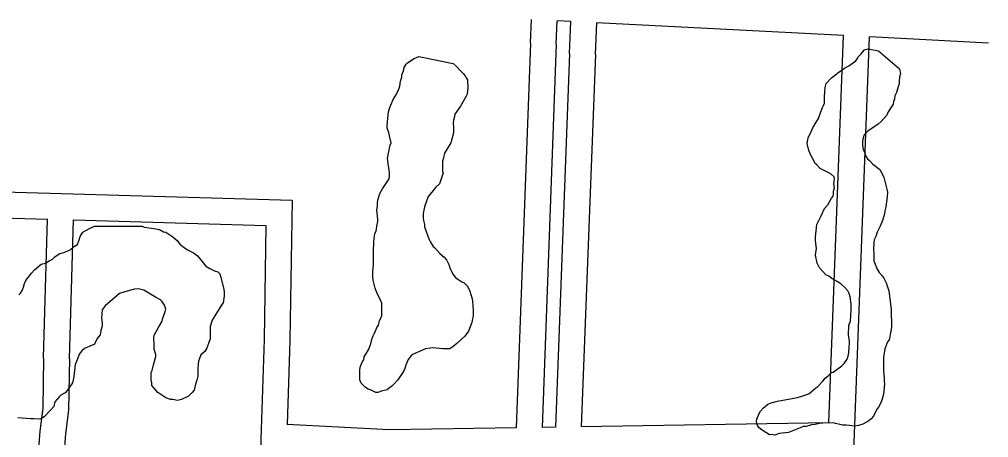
# Model space of a CAD drawing. Extents: x 3677843 to 3715951, y 511991 to 537744.
# Drawn here: x 3700134 to 3701257, y 522391 to 522876 of the extents above; entities that cross this region are included whole.
import ezdxf

# ---------------------------------------------------------------- set-up
doc = ezdxf.new("R2010")
doc.units = 0
doc.layers.add('V-ROAD-CNTR', color=7, linetype='Continuous')
doc.layers.add('V-SITE-VEGE', color=7, linetype='Continuous')

msp = doc.modelspace()

# ---------------------------------------------------------------- linework, layer by layer
at = {"layer": 'V-ROAD-CNTR'}
for points in [[(3700726.1, 522848.7), (3700727.4, 522876)], [(3700756.1, 522847.3), (3700757.3, 522874.5)], [(3700773.1, 522873.6), (3700757.3, 522874.5)], [(3700771.4, 522836.6), (3700773.1, 522873.6)], [(3700801.4, 522835.2), (3700803.1, 522872.1)], [(3701088.9, 522857.2), (3700803.1, 522872.1)], [(3701071.9, 522408.1), (3701088.9, 522857.2)], [(3701073.7, 521655.5), (3701079.5, 521812.3), (3701118.9, 522855.7)], [(3701257, 522848.5), (3701118.9, 522855.7)], [(3700726.1, 522848.6), (3700709.6, 522402.3)], [(3700756.1, 522847.4), (3700739.6, 522402.8)], [(3700771.4, 522836.5), (3700755.1, 522403)], [(3700801.4, 522835.3), (3700785.1, 522403.5)], [(3700008.3, 522679), (3700449.9, 522666.2), (3700447.5, 522504)], [(3700007.5, 522649), (3700166.7, 522644.4)], [(3700161.9, 522483.3), (3700166.7, 522644.4)], [(3700191.9, 522482.4), (3700196.6, 522643.5)], [(3700196.6, 522643.5), (3700419.4, 522637.1), (3700417.5, 522504.5)], [(3700417.5, 522504.7), (3700413.7, 522388.8), (3700404, 522051.3), (3700401, 521999.1), (3700396.1, 521977), (3700389.6, 521958.9), (3700379.1, 521945.6), (3700373.3, 521941.9), (3700365.4, 521938.9), (3700347.5, 521936), (3700334.1, 521935.9), (3700321.7, 521938.6), (3700307.2, 521943.1), (3700290.5, 521949.8), (3700264.8, 521958.5), (3700177.3, 522005.4), (3700101.3, 522046.6)], [(3700447.5, 522503.7), (3700444.3, 522406.1)], [(3700161.9, 522483.1), (3700161.1, 522424.9), (3700157.7, 522398.3), (3700155.7, 522373.1), (3700152.1, 522346.4), (3700147, 522324.3), (3700142.6, 522297.7), (3700139.2, 522273.9), (3700134.3, 522249), (3700131, 522232.3), (3700125.4, 522205.5), (3700111.4, 522164.3), (3700099.3, 522129.4), (3700088.5, 522092.3), (3700068.4, 522046.2), (3700046.4, 522000.4), (3700008.4, 521917.5), (3699960, 521835.3)], [(3700191.9, 522482.7), (3700191.1, 522422.7), (3700187.5, 522395.2), (3700185.5, 522369.9), (3700181.6, 522341), (3700176.4, 522318.5), (3700172.3, 522293.1), (3700168.8, 522268.9), (3700163.8, 522243.2), (3700160.4, 522226.3), (3700154.4, 522197.6), (3700139.8, 522154.6), (3700127.9, 522120.3), (3700116.7, 522082.1), (3700101.3, 522046.6)], [(3700709.6, 522402.3), (3700562.4, 522399.9), (3700444.3, 522406.1)], [(3701071.9, 522408.1), (3700785.1, 522403.5)], [(3700755.1, 522403), (3700739.6, 522402.8)]]:
    msp.add_lwpolyline(points, dxfattribs=at)
at = {"layer": 'V-SITE-VEGE'}
for points in [[(3700659.9, 522532.3), (3700658.8, 522526.8), (3700658.3, 522524.6), (3700654.5, 522514.2), (3700650.2, 522508.7), (3700641, 522500), (3700636.6, 522496.7), (3700632.8, 522493.9), (3700624.7, 522493.8), (3700612.7, 522494.9), (3700610.5, 522494.8), (3700604.5, 522493.7), (3700588.7, 522487.1), (3700584.4, 522481.6), (3700581.7, 522475), (3700580.6, 522471.2), (3700579.6, 522468.5), (3700576.9, 522464.1), (3700572, 522457.5), (3700568.7, 522453.7), (3700565.5, 522450.4), (3700562.8, 522448.7), (3700560.1, 522446.5), (3700553.5, 522444.8), (3700549.2, 522443.2), (3700547, 522443.2), (3700541.5, 522445.8), (3700538.2, 522446.9), (3700535, 522449.1), (3700530, 522453.9), (3700528.4, 522457.8), (3700528.3, 522469.8), (3700529.3, 522473.6), (3700531.5, 522479), (3700533.1, 522481.2), (3700533.6, 522484.5), (3700536.3, 522488.9), (3700538.5, 522492.7), (3700541.2, 522499.8), (3700542.8, 522506.4), (3700543.8, 522509.1), (3700545.5, 522511.9), (3700547.6, 522517.3), (3700548.7, 522519.5), (3700550.3, 522521.2), (3700550.8, 522524.5), (3700551.4, 522526.6), (3700554.1, 522531.6), (3700554, 522546.8), (3700550.1, 522555.5), (3700548.4, 522558.2), (3700546.2, 522564.2), (3700544, 522573.5), (3700543.4, 522577.9), (3700543.4, 522583.3), (3700544.4, 522591.5), (3700544.3, 522610), (3700544.8, 522615), (3700544.8, 522618.2), (3700545.8, 522627.5), (3700547.4, 522630.2), (3700548.4, 522638.4), (3700549.5, 522641.7), (3700549.5, 522643.9), (3700548.9, 522647.7), (3700548.3, 522654.8), (3700548.8, 522659.7), (3700548.8, 522663), (3700549.4, 522666.3), (3700551.5, 522673.9), (3700554.7, 522679.4), (3700562.3, 522690.9), (3700562.8, 522694.7), (3700562.8, 522698.5), (3700562.2, 522704), (3700561.6, 522706.2), (3700560.5, 522714.9), (3700561, 522717.1), (3700563.7, 522730.2), (3700564.7, 522732.9), (3700563, 522741.1), (3700561.9, 522744.9), (3700560.3, 522749.8), (3700560.2, 522753), (3700561.2, 522765.1), (3700561.8, 522768.9), (3700563.4, 522773.8), (3700567.1, 522783.1), (3700570.9, 522789.1), (3700572, 522791.9), (3700573.1, 522794), (3700574.7, 522798.4), (3700575.7, 522804.4), (3700577.3, 522808.8), (3700577.3, 522811.5), (3700578.9, 522816.4), (3700580, 522820.3), (3700582.1, 522824.1), (3700583.8, 522825.7), (3700591.4, 522830.7), (3700596.8, 522832.9)], [(3700596.8, 522832.9), (3700636.7, 522825), (3700640, 522821.8), (3700645.5, 522815.8), (3700648.2, 522813.1), (3700650.4, 522810.4), (3700651.5, 522808.2), (3700653.2, 522806), (3700653.2, 522803.8), (3700653.8, 522797.3), (3700652.7, 522789.1), (3700651.6, 522786.9), (3700645.2, 522775.4), (3700638.7, 522766.1), (3700638.2, 522763.4), (3700637.1, 522759), (3700636.6, 522755.7), (3700637.2, 522750.8), (3700637.2, 522744.3), (3700634, 522732.8), (3700629.7, 522725.7), (3700626.4, 522720.8), (3700625.4, 522715.3), (3700624.3, 522711.5), (3700624.4, 522700), (3700625, 522697.8), (3700624.4, 522695.7), (3700620.7, 522685.3), (3700616.3, 522680.9), (3700612, 522675.4), (3700607.7, 522670.5), (3700603.4, 522658.4), (3700601.8, 522650.8), (3700601.8, 522645.9), (3700602.4, 522642.6), (3700603.5, 522638.2), (3700603.6, 522635.5), (3700608.6, 522621.4), (3700610.2, 522617.6), (3700613.5, 522612.7), (3700615.2, 522611.1), (3700621.2, 522604.5), (3700626.1, 522600.2), (3700628.9, 522597), (3700630.6, 522594.2), (3700631.7, 522591.5), (3700632.8, 522587.7), (3700636.1, 522580.6), (3700639.4, 522576.8), (3700642.1, 522574.7), (3700646.5, 522571.4), (3700649.3, 522570.4), (3700653.1, 522566.6), (3700655.9, 522560.6), (3700657, 522556.8), (3700658.6, 522551.9), (3700659.2, 522549.2), (3700659.8, 522538.3), (3700659.9, 522532.3)], [(3700989, 522406.2), (3700987.9, 522409.5), (3700988.5, 522412.2), (3700991.1, 522418.8), (3700992.8, 522421.5), (3700996, 522425.4), (3701001.4, 522429.8), (3701005.2, 522431.4), (3701012.3, 522433.1), (3701035.7, 522437.6), (3701040.6, 522438.8), (3701048.8, 522441.5), (3701056.9, 522448.7), (3701059.1, 522450.3), (3701065.1, 522456.4), (3701067.8, 522459.7), (3701071, 522462.4), (3701074.8, 522466.3), (3701077, 522466.8), (3701086.8, 522474), (3701089.5, 522476.7), (3701093.3, 522481.7), (3701094.3, 522485.5), (3701094.9, 522489.3), (3701095.4, 522496.4), (3701095.9, 522499.7), (3701095.9, 522501.9), (3701095.3, 522505.1), (3701094.7, 522510), (3701095.2, 522520.9), (3701095.7, 522523.1), (3701096.8, 522525.9), (3701097.8, 522539), (3701097.8, 522545.5), (3701096.6, 522554.2), (3701095.5, 522558), (3701093.8, 522561.3), (3701090.5, 522565.1), (3701086.2, 522568.9), (3701082.3, 522571.6), (3701075.2, 522575.4), (3701071.9, 522578.1), (3701068.6, 522579.7), (3701064.8, 522583.5), (3701060.9, 522587.8), (3701058.2, 522593.2), (3701056.5, 522602.5), (3701057, 522605.2), (3701057.5, 522610.1), (3701056.9, 522616.1), (3701056.4, 522620), (3701056.3, 522623.2), (3701057.9, 522638), (3701059.5, 522641.2), (3701062.7, 522647.3), (3701067, 522656.6), (3701070.8, 522661), (3701075.1, 522668.6), (3701076.8, 522670.8), (3701077.3, 522674.1), (3701077.3, 522676.8), (3701078.3, 522680.6), (3701077.8, 522685), (3701078.3, 522691), (3701078.2, 522693.2), (3701074.4, 522696.4), (3701069.5, 522699.1), (3701061.8, 522702.9), (3701058, 522707.2), (3701055.8, 522709.4), (3701054.7, 522711.6), (3701051.4, 522717.6), (3701048.6, 522724.1), (3701046.9, 522732.2), (3701047.4, 522736.1), (3701047.9, 522738.8), (3701052.3, 522747.6), (3701053.3, 522750.3), (3701056, 522754.7), (3701059.8, 522761.2), (3701060.9, 522764.5), (3701062.5, 522768.9), (3701064.6, 522773.8), (3701065.7, 522776), (3701066.8, 522778.7), (3701066.7, 522785.8), (3701067.2, 522792.4), (3701067.7, 522796.8), (3701068.8, 522801.7), (3701074.8, 522808.3), (3701078.6, 522811), (3701083.4, 522814.9), (3701090, 522819.3), (3701094.9, 522822), (3701097.6, 522824.2), (3701100.3, 522825.9), (3701103, 522828.1), (3701104.6, 522830.3), (3701106.2, 522833)], [(3701129.6, 522839.7), (3701153.8, 522818.6), (3701154.3, 522816.4), (3701154.9, 522813.1), (3701153.8, 522809.3), (3701153.3, 522803.9), (3701153.3, 522801.7), (3701150.1, 522791.3), (3701148.5, 522787.5), (3701148, 522783.6), (3701146.9, 522780.9), (3701146.4, 522777.6), (3701140.5, 522768.9), (3701138.9, 522765), (3701132.4, 522757.4), (3701129.1, 522754.6), (3701117.2, 522746.4), (3701112.8, 522742), (3701111.2, 522737), (3701110.7, 522734.3), (3701110.7, 522731), (3701111.3, 522726.7), (3701112.4, 522723.4), (3701114.1, 522719.6), (3701114.6, 522717.4), (3701116.8, 522714.2), (3701119, 522712.5), (3701122.9, 522708.2), (3701131.1, 522701.7), (3701132.8, 522698.5), (3701133.9, 522695.7), (3701135.5, 522693), (3701138.9, 522678.9), (3701140, 522675.6), (3701139.5, 522670.1), (3701137.9, 522658.7), (3701136.9, 522653.8), (3701136.3, 522650.5), (3701134.2, 522642.8), (3701131.5, 522636.3), (3701127.8, 522629.2), (3701126.2, 522624.2), (3701124.5, 522620.4), (3701124, 522617.1), (3701123.5, 522608.9), (3701124.1, 522604.6), (3701124.2, 522595.9), (3701128, 522586.1), (3701130.2, 522582.3), (3701133.5, 522578.5), (3701135.7, 522575.8), (3701138.5, 522570.3), (3701141.3, 522561.1), (3701144.2, 522539.8), (3701144.3, 522518.5), (3701143.8, 522514.2), (3701141.7, 522504.3), (3701140, 522502.1), (3701136.8, 522493.9), (3701136.3, 522491.2), (3701135.3, 522484.1), (3701135.4, 522468.3), (3701136, 522459.6), (3701136, 522455.8), (3701136.5, 522453.6), (3701135.5, 522443.8), (3701135, 522439.9), (3701133.4, 522434.5), (3701131.8, 522430.6), (3701129.6, 522426.3), (3701128, 522424.1), (3701124.8, 522418.6), (3701123.7, 522415.9), (3701121, 522412.6), (3701118.3, 522410.4), (3701111.2, 522406.5), (3701106.3, 522404.8), (3701101.4, 522404.3), (3701096, 522404.8), (3701092.1, 522405.3), (3701087.8, 522405.3), (3701082.9, 522406.3), (3701079.6, 522407.4), (3701076.9, 522407.9), (3701064.9, 522407.8), (3701061, 522407.3), (3701056.1, 522406.1), (3701051.8, 522405.6), (3701045.8, 522403.9), (3701042, 522403.9), (3701038.7, 522402.2), (3701032.7, 522400), (3701025.1, 522396.7), (3701014.2, 522395.5), (3701009.3, 522393.8), (3701005.5, 522394.4), (3701003.3, 522394.3), (3700994.5, 522399.7), (3700991.3, 522402.4), (3700989.6, 522404.1), (3700989, 522406.2)], [(3701106.2, 522833), (3701108.9, 522835.7), (3701113.3, 522840.7), (3701117.6, 522841.8), (3701129.6, 522839.7)], [(3700133.4, 522556.6), (3700135.5, 522558.3), (3700137.1, 522561.5), (3700138.8, 522565.4), (3700139.8, 522569.7), (3700141.4, 522573), (3700147.9, 522581.8), (3700151.7, 522585.6), (3700159.3, 522592.2), (3700164.2, 522593.4), (3700168.6, 522596.1), (3700172.4, 522597.8), (3700175.1, 522600.5), (3700178.9, 522603.3), (3700181, 522604.4), (3700185.4, 522605.5), (3700193, 522608.8), (3700196.8, 522612.1), (3700201.2, 522614.9), (3700203.3, 522620.3), (3700204.4, 522624.2), (3700207.6, 522629.1), (3700215.2, 522633.5), (3700221.2, 522636.3), (3700276.3, 522636.1), (3700278.5, 522635), (3700289.9, 522633.5), (3700296.5, 522632.4), (3700300.9, 522629.7), (3700303.6, 522629.2), (3700311.8, 522623.8), (3700316.8, 522619.5), (3700320.1, 522615.1), (3700323.4, 522612.4), (3700326.6, 522610.2), (3700330.5, 522608.1)], [(3700330.5, 522608.1), (3700335.9, 522605.4), (3700340.3, 522601.6), (3700342.5, 522599.4), (3700350.2, 522589.7), (3700354.6, 522587), (3700360.1, 522584.3), (3700363.9, 522583.2), (3700366.1, 522581), (3700367.2, 522578.3), (3700370.6, 522564.7), (3700371.1, 522560.4), (3700371.2, 522555.4), (3700370.7, 522550), (3700370.1, 522547.3), (3700368.5, 522545.1), (3700357.2, 522527), (3700355, 522519.9), (3700355.1, 522505.2), (3700354.1, 522502.4), (3700351.4, 522494.8), (3700348.7, 522490.9), (3700344.4, 522487.1), (3700342.7, 522482.7), (3700341.7, 522479.4), (3700341.2, 522476.2), (3700340.6, 522470.7), (3700340.7, 522462), (3700339.6, 522457.6), (3700338, 522452.7), (3700336.4, 522446.1), (3700334.3, 522443.4), (3700329.9, 522439), (3700321.8, 522435.1), (3700317.4, 522434), (3700312, 522435.1), (3700309.2, 522435), (3700303.8, 522437.2), (3700294.5, 522443.1), (3700292.3, 522445.8), (3700287.3, 522451.3), (3700287.3, 522454.5), (3700286.7, 522457.8), (3700286.7, 522466.5), (3700287.8, 522468.7), (3700289.3, 522475.3), (3700292, 522485.1), (3700292, 522487.3), (3700290.3, 522493.3), (3700290.3, 522498.7), (3700289.7, 522506.9), (3700290.2, 522509.6), (3700295.6, 522519.5), (3700299.4, 522526.1), (3700299.9, 522528.3), (3700302.6, 522535.9), (3700303.6, 522539.7), (3700302, 522544.6), (3700299.2, 522549), (3700297.6, 522550.6), (3700291.6, 522553.8), (3700278.4, 522561.9), (3700271.9, 522563.5), (3700267.5, 522562.9), (3700258.8, 522560.7), (3700255, 522559.6), (3700250.1, 522557.9), (3700233.3, 522543.6), (3700230, 522539.2), (3700229, 522530), (3700230.1, 522524), (3700230.1, 522520.2), (3700228.5, 522515.2), (3700227.5, 522510.3), (3700224.2, 522505.9), (3700222.1, 522501.6), (3700220.5, 522498.8), (3700218.3, 522498.3), (3700209.6, 522494.4), (3700206.3, 522491.6), (3700203.1, 522487.8), (3700200.9, 522481.2), (3700198.8, 522475.8), (3700197.3, 522461.6), (3700196.2, 522457.8), (3700195.7, 522454.5), (3700189.2, 522445.7), (3700187, 522443), (3700182.1, 522440.2)], [(3700182.1, 522440.2), (3700180.5, 522438.6), (3700175.1, 522432.5), (3700174, 522427.1), (3700170.2, 522422.7), (3700162.7, 522415), (3700158.9, 522412.8), (3700155.6, 522412.2), (3700150.7, 522412.7), (3700147.4, 522412.7), (3700132.1, 522413.7)]]:
    msp.add_lwpolyline(points, dxfattribs=at)

doc.saveas('drawing.dxf')
